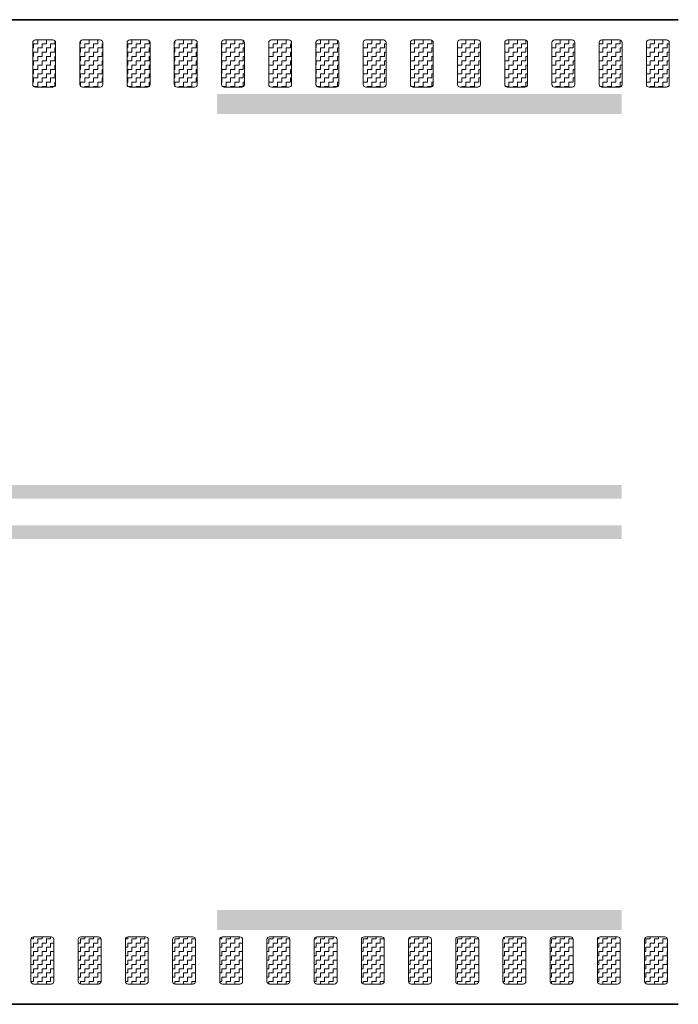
# Model space of a CAD drawing. Header units: metres. Extents: x -699 to 2316, y -1199 to 781.
# Tile 495 of 593: x 973.51 to 978.4, y -189.81 to -182.51. Entities that reach past the tile are written whole.
import ezdxf

# ---------------------------------------------------------------- set-up
doc = ezdxf.new("R2010")
doc.units = ezdxf.units.M
doc.linetypes.add('VW-3-3_STREEP', pattern=[6, 3, -3])
doc.linetypes.add('VW-9-3_STREEP', pattern=[12, 9, -3])
for name, color, linetype, lineweight in [('N-WA-VW-MARKERING_DYNAMISCH-G', 7, 'Continuous', 35), ('N-WE-VH-KANTVERHARDING-G', 210, 'Continuous', 35), ('N-WE-VW-MARKERING_LANGS_STREEP_33-G', 7, 'VW-3-3_STREEP', 13), ('N-WE-VW-MARKERING_LANGS_STREEP_93-G', 7, 'VW-9-3_STREEP', 13)]:
    doc.layers.add(name, color=color, linetype=linetype, lineweight=lineweight)
pattern_1 = [(180, (0, 0), (-0.03175, -0.03175), [0.03175, -0.03175]), (270, (-0.03175, 0), (0.03175, -0.03175), [0.03175, -0.03175])]

msp = doc.modelspace()

# ---------------------------------------------------------------- hatches: boundary and pattern name
at = {"layer": 'N-WA-VW-MARKERING_DYNAMISCH-G', "lineweight": 9}
h = msp.add_hatch(dxfattribs=at)
h.set_pattern_fill('ZIGZAG', color=8, scale=0.01, angle=180, style=0)
h.set_pattern_definition(pattern_1)
edge = h.paths.add_edge_path()
edge.add_line((973.6281, -182.6615), (973.7581, -182.6615))
edge.add_arc((973.7581, -182.6815), 0.02, 0, 90, ccw=False)
edge.add_line((973.7781, -182.6815), (973.7781, -182.9915))
edge.add_arc((973.7581, -182.9915), 0.02, 270, 360, ccw=False)
edge.add_line((973.7581, -183.0115), (973.6281, -183.0115))
edge.add_arc((973.6281, -182.9915), 0.02, 180, 270, ccw=False)
edge.add_line((973.6081, -182.9915), (973.6081, -182.6815))
edge.add_arc((973.6281, -182.6815), 0.02, 90, 180, ccw=False)
h = msp.add_hatch(dxfattribs=at)
h.set_pattern_fill('ZIGZAG', color=8, scale=0.01, angle=180, style=0)
h.set_pattern_definition(pattern_1)
edge = h.paths.add_edge_path()
edge.add_line((973.9781, -182.6615), (974.1081, -182.6615))
edge.add_arc((974.1081, -182.6815), 0.02, 0, 90, ccw=False)
edge.add_line((974.1281, -182.6815), (974.1281, -182.9915))
edge.add_arc((974.1081, -182.9915), 0.02, 270, 360, ccw=False)
edge.add_line((974.1081, -183.0115), (973.9781, -183.0115))
edge.add_arc((973.9781, -182.9915), 0.02, 180, 270, ccw=False)
edge.add_line((973.9581, -182.9915), (973.9581, -182.6815))
edge.add_arc((973.9781, -182.6815), 0.02, 90, 180, ccw=False)
h = msp.add_hatch(dxfattribs=at)
h.set_pattern_fill('ZIGZAG', color=8, scale=0.01, angle=180, style=0)
h.set_pattern_definition(pattern_1)
edge = h.paths.add_edge_path()
edge.add_line((974.3281, -182.6615), (974.4581, -182.6615))
edge.add_arc((974.4581, -182.6815), 0.02, 0, 90, ccw=False)
edge.add_line((974.4781, -182.6815), (974.4781, -182.9915))
edge.add_arc((974.4581, -182.9915), 0.02, 270, 360, ccw=False)
edge.add_line((974.4581, -183.0115), (974.3281, -183.0115))
edge.add_arc((974.3281, -182.9915), 0.02, 180, 270, ccw=False)
edge.add_line((974.3081, -182.9915), (974.3081, -182.6815))
edge.add_arc((974.3281, -182.6815), 0.02, 90, 180, ccw=False)
h = msp.add_hatch(dxfattribs=at)
h.set_pattern_fill('ZIGZAG', color=8, scale=0.01, angle=180, style=0)
h.set_pattern_definition(pattern_1)
edge = h.paths.add_edge_path()
edge.add_line((974.6781, -182.6615), (974.8081, -182.6615))
edge.add_arc((974.8081, -182.6815), 0.02, 0, 90, ccw=False)
edge.add_line((974.8281, -182.6815), (974.8281, -182.9915))
edge.add_arc((974.8081, -182.9915), 0.02, 270, 360, ccw=False)
edge.add_line((974.8081, -183.0115), (974.6781, -183.0115))
edge.add_arc((974.6781, -182.9915), 0.02, 180, 270, ccw=False)
edge.add_line((974.6581, -182.9915), (974.6581, -182.6815))
edge.add_arc((974.6781, -182.6815), 0.02, 90, 180, ccw=False)
h = msp.add_hatch(dxfattribs=at)
h.set_pattern_fill('ZIGZAG', color=8, scale=0.01, angle=180, style=0)
h.set_pattern_definition(pattern_1)
edge = h.paths.add_edge_path()
edge.add_line((975.0281, -182.6615), (975.1581, -182.6615))
edge.add_arc((975.1581, -182.6815), 0.02, 0, 90, ccw=False)
edge.add_line((975.1781, -182.6815), (975.1781, -182.9915))
edge.add_arc((975.1581, -182.9915), 0.02, 270, 360, ccw=False)
edge.add_line((975.1581, -183.0115), (975.0281, -183.0115))
edge.add_arc((975.0281, -182.9915), 0.02, 180, 270, ccw=False)
edge.add_line((975.0081, -182.9915), (975.0081, -182.6815))
edge.add_arc((975.0281, -182.6815), 0.02, 90, 180, ccw=False)
h = msp.add_hatch(dxfattribs=at)
h.set_pattern_fill('ZIGZAG', color=8, scale=0.01, angle=180, style=0)
h.set_pattern_definition(pattern_1)
edge = h.paths.add_edge_path()
edge.add_line((975.3781, -182.6615), (975.5081, -182.6615))
edge.add_arc((975.5081, -182.6815), 0.02, 0, 90, ccw=False)
edge.add_line((975.5281, -182.6815), (975.5281, -182.9915))
edge.add_arc((975.5081, -182.9915), 0.02, 270, 360, ccw=False)
edge.add_line((975.5081, -183.0115), (975.3781, -183.0115))
edge.add_arc((975.3781, -182.9915), 0.02, 180, 270, ccw=False)
edge.add_line((975.3581, -182.9915), (975.3581, -182.6815))
edge.add_arc((975.3781, -182.6815), 0.02, 90, 180, ccw=False)
h = msp.add_hatch(dxfattribs=at)
h.set_pattern_fill('ZIGZAG', color=8, scale=0.01, angle=180, style=0)
h.set_pattern_definition(pattern_1)
edge = h.paths.add_edge_path()
edge.add_line((975.7281, -182.6615), (975.8581, -182.6615))
edge.add_arc((975.8581, -182.6815), 0.02, 0, 90, ccw=False)
edge.add_line((975.8781, -182.6815), (975.8781, -182.9915))
edge.add_arc((975.8581, -182.9915), 0.02, 270, 360, ccw=False)
edge.add_line((975.8581, -183.0115), (975.7281, -183.0115))
edge.add_arc((975.7281, -182.9915), 0.02, 180, 270, ccw=False)
edge.add_line((975.7081, -182.9915), (975.7081, -182.6815))
edge.add_arc((975.7281, -182.6815), 0.02, 90, 180, ccw=False)
h = msp.add_hatch(dxfattribs=at)
h.set_pattern_fill('ZIGZAG', color=8, scale=0.01, angle=180, style=0)
h.set_pattern_definition(pattern_1)
edge = h.paths.add_edge_path()
edge.add_line((976.0781, -182.6615), (976.2081, -182.6615))
edge.add_arc((976.2081, -182.6815), 0.02, 0, 90, ccw=False)
edge.add_line((976.2281, -182.6815), (976.2281, -182.9915))
edge.add_arc((976.2081, -182.9915), 0.02, 270, 360, ccw=False)
edge.add_line((976.2081, -183.0115), (976.0781, -183.0115))
edge.add_arc((976.0781, -182.9915), 0.02, 180, 270, ccw=False)
edge.add_line((976.0581, -182.9915), (976.0581, -182.6815))
edge.add_arc((976.0781, -182.6815), 0.02, 90, 180, ccw=False)
h = msp.add_hatch(dxfattribs=at)
h.set_pattern_fill('ZIGZAG', color=8, scale=0.01, angle=180, style=0)
h.set_pattern_definition(pattern_1)
edge = h.paths.add_edge_path()
edge.add_line((976.4281, -182.6615), (976.5581, -182.6615))
edge.add_arc((976.5581, -182.6815), 0.02, 0, 90, ccw=False)
edge.add_line((976.5781, -182.6815), (976.5781, -182.9915))
edge.add_arc((976.5581, -182.9915), 0.02, 270, 360, ccw=False)
edge.add_line((976.5581, -183.0115), (976.4281, -183.0115))
edge.add_arc((976.4281, -182.9915), 0.02, 180, 270, ccw=False)
edge.add_line((976.4081, -182.9915), (976.4081, -182.6815))
edge.add_arc((976.4281, -182.6815), 0.02, 90, 180, ccw=False)
h = msp.add_hatch(dxfattribs=at)
h.set_pattern_fill('ZIGZAG', color=8, scale=0.01, angle=180, style=0)
h.set_pattern_definition(pattern_1)
edge = h.paths.add_edge_path()
edge.add_line((976.7781, -182.6615), (976.9081, -182.6615))
edge.add_arc((976.9081, -182.6815), 0.02, 0, 90, ccw=False)
edge.add_line((976.9281, -182.6815), (976.9281, -182.9915))
edge.add_arc((976.9081, -182.9915), 0.02, 270, 360, ccw=False)
edge.add_line((976.9081, -183.0115), (976.7781, -183.0115))
edge.add_arc((976.7781, -182.9915), 0.02, 180, 270, ccw=False)
edge.add_line((976.7581, -182.9915), (976.7581, -182.6815))
edge.add_arc((976.7781, -182.6815), 0.02, 90, 180, ccw=False)
h = msp.add_hatch(dxfattribs=at)
h.set_pattern_fill('ZIGZAG', color=8, scale=0.01, angle=180, style=0)
h.set_pattern_definition(pattern_1)
edge = h.paths.add_edge_path()
edge.add_line((977.1281, -182.6615), (977.2581, -182.6615))
edge.add_arc((977.2581, -182.6815), 0.02, 0, 90, ccw=False)
edge.add_line((977.2781, -182.6815), (977.2781, -182.9915))
edge.add_arc((977.2581, -182.9915), 0.02, 270, 360, ccw=False)
edge.add_line((977.2581, -183.0115), (977.1281, -183.0115))
edge.add_arc((977.1281, -182.9915), 0.02, 180, 270, ccw=False)
edge.add_line((977.1081, -182.9915), (977.1081, -182.6815))
edge.add_arc((977.1281, -182.6815), 0.02, 90, 180, ccw=False)
h = msp.add_hatch(dxfattribs=at)
h.set_pattern_fill('ZIGZAG', color=8, scale=0.01, angle=180, style=0)
h.set_pattern_definition(pattern_1)
edge = h.paths.add_edge_path()
edge.add_line((977.4781, -182.6615), (977.6081, -182.6615))
edge.add_arc((977.6081, -182.6815), 0.02, 0, 90, ccw=False)
edge.add_line((977.6281, -182.6815), (977.6281, -182.9915))
edge.add_arc((977.6081, -182.9915), 0.02, 270, 360, ccw=False)
edge.add_line((977.6081, -183.0115), (977.4781, -183.0115))
edge.add_arc((977.4781, -182.9915), 0.02, 180, 270, ccw=False)
edge.add_line((977.4581, -182.9915), (977.4581, -182.6815))
edge.add_arc((977.4781, -182.6815), 0.02, 90, 180, ccw=False)
h = msp.add_hatch(dxfattribs=at)
h.set_pattern_fill('ZIGZAG', color=8, scale=0.01, angle=180, style=0)
h.set_pattern_definition(pattern_1)
edge = h.paths.add_edge_path()
edge.add_line((977.8281, -182.6615), (977.9581, -182.6615))
edge.add_arc((977.9581, -182.6815), 0.02, 0, 90, ccw=False)
edge.add_line((977.9781, -182.6815), (977.9781, -182.9915))
edge.add_arc((977.9581, -182.9915), 0.02, 270, 360, ccw=False)
edge.add_line((977.9581, -183.0115), (977.8281, -183.0115))
edge.add_arc((977.8281, -182.9915), 0.02, 180, 270, ccw=False)
edge.add_line((977.8081, -182.9915), (977.8081, -182.6815))
edge.add_arc((977.8281, -182.6815), 0.02, 90, 180, ccw=False)
h = msp.add_hatch(dxfattribs=at)
h.set_pattern_fill('ZIGZAG', color=8, scale=0.01, angle=180, style=0)
h.set_pattern_definition(pattern_1)
edge = h.paths.add_edge_path()
edge.add_line((978.1781, -182.6615), (978.3081, -182.6615))
edge.add_arc((978.3081, -182.6815), 0.02, 0, 90, ccw=False)
edge.add_line((978.3281, -182.6815), (978.3281, -182.9915))
edge.add_arc((978.3081, -182.9915), 0.02, 270, 360, ccw=False)
edge.add_line((978.3081, -183.0115), (978.1781, -183.0115))
edge.add_arc((978.1781, -182.9915), 0.02, 180, 270, ccw=False)
edge.add_line((978.1581, -182.9915), (978.1581, -182.6815))
edge.add_arc((978.1781, -182.6815), 0.02, 90, 180, ccw=False)
h = msp.add_hatch(dxfattribs=at)
h.set_pattern_fill('ZIGZAG', color=8, scale=0.01, angle=180, style=0)
h.set_pattern_definition(pattern_1)
edge = h.paths.add_edge_path()
edge.add_line((973.6148, -189.3115), (973.7448, -189.3115))
edge.add_arc((973.7448, -189.3315), 0.02, 0, 90, ccw=False)
edge.add_line((973.7648, -189.3315), (973.7648, -189.6415))
edge.add_arc((973.7448, -189.6415), 0.02, 270, 360, ccw=False)
edge.add_line((973.7448, -189.6615), (973.6148, -189.6615))
edge.add_arc((973.6148, -189.6415), 0.02, 180, 270, ccw=False)
edge.add_line((973.5948, -189.6415), (973.5948, -189.3315))
edge.add_arc((973.6148, -189.3315), 0.02, 90, 180, ccw=False)
h = msp.add_hatch(dxfattribs=at)
h.set_pattern_fill('ZIGZAG', color=8, scale=0.01, angle=180, style=0)
h.set_pattern_definition(pattern_1)
edge = h.paths.add_edge_path()
edge.add_line((973.9648, -189.3115), (974.0948, -189.3115))
edge.add_arc((974.0948, -189.3315), 0.02, 0, 90, ccw=False)
edge.add_line((974.1148, -189.3315), (974.1148, -189.6415))
edge.add_arc((974.0948, -189.6415), 0.02, 270, 360, ccw=False)
edge.add_line((974.0948, -189.6615), (973.9648, -189.6615))
edge.add_arc((973.9648, -189.6415), 0.02, 180, 270, ccw=False)
edge.add_line((973.9448, -189.6415), (973.9448, -189.3315))
edge.add_arc((973.9648, -189.3315), 0.02, 90, 180, ccw=False)
h = msp.add_hatch(dxfattribs=at)
h.set_pattern_fill('ZIGZAG', color=8, scale=0.01, angle=180, style=0)
h.set_pattern_definition(pattern_1)
edge = h.paths.add_edge_path()
edge.add_line((974.3148, -189.3115), (974.4448, -189.3115))
edge.add_arc((974.4448, -189.3315), 0.02, 0, 90, ccw=False)
edge.add_line((974.4648, -189.3315), (974.4648, -189.6415))
edge.add_arc((974.4448, -189.6415), 0.02, 270, 360, ccw=False)
edge.add_line((974.4448, -189.6615), (974.3148, -189.6615))
edge.add_arc((974.3148, -189.6415), 0.02, 180, 270, ccw=False)
edge.add_line((974.2948, -189.6415), (974.2948, -189.3315))
edge.add_arc((974.3148, -189.3315), 0.02, 90, 180, ccw=False)
h = msp.add_hatch(dxfattribs=at)
h.set_pattern_fill('ZIGZAG', color=8, scale=0.01, angle=180, style=0)
h.set_pattern_definition(pattern_1)
edge = h.paths.add_edge_path()
edge.add_line((974.6648, -189.3115), (974.7948, -189.3115))
edge.add_arc((974.7948, -189.3315), 0.02, 0, 90, ccw=False)
edge.add_line((974.8148, -189.3315), (974.8148, -189.6415))
edge.add_arc((974.7948, -189.6415), 0.02, 270, 360, ccw=False)
edge.add_line((974.7948, -189.6615), (974.6648, -189.6615))
edge.add_arc((974.6648, -189.6415), 0.02, 180, 270, ccw=False)
edge.add_line((974.6448, -189.6415), (974.6448, -189.3315))
edge.add_arc((974.6648, -189.3315), 0.02, 90, 180, ccw=False)
h = msp.add_hatch(dxfattribs=at)
h.set_pattern_fill('ZIGZAG', color=8, scale=0.01, angle=180, style=0)
h.set_pattern_definition(pattern_1)
edge = h.paths.add_edge_path()
edge.add_line((975.0148, -189.3115), (975.1448, -189.3115))
edge.add_arc((975.1448, -189.3315), 0.02, 0, 90, ccw=False)
edge.add_line((975.1648, -189.3315), (975.1648, -189.6415))
edge.add_arc((975.1448, -189.6415), 0.02, 270, 360, ccw=False)
edge.add_line((975.1448, -189.6615), (975.0148, -189.6615))
edge.add_arc((975.0148, -189.6415), 0.02, 180, 270, ccw=False)
edge.add_line((974.9948, -189.6415), (974.9948, -189.3315))
edge.add_arc((975.0148, -189.3315), 0.02, 90, 180, ccw=False)
h = msp.add_hatch(dxfattribs=at)
h.set_pattern_fill('ZIGZAG', color=8, scale=0.01, angle=180, style=0)
h.set_pattern_definition(pattern_1)
edge = h.paths.add_edge_path()
edge.add_line((975.3648, -189.3115), (975.4948, -189.3115))
edge.add_arc((975.4948, -189.3315), 0.02, 0, 90, ccw=False)
edge.add_line((975.5148, -189.3315), (975.5148, -189.6415))
edge.add_arc((975.4948, -189.6415), 0.02, 270, 360, ccw=False)
edge.add_line((975.4948, -189.6615), (975.3648, -189.6615))
edge.add_arc((975.3648, -189.6415), 0.02, 180, 270, ccw=False)
edge.add_line((975.3448, -189.6415), (975.3448, -189.3315))
edge.add_arc((975.3648, -189.3315), 0.02, 90, 180, ccw=False)
h = msp.add_hatch(dxfattribs=at)
h.set_pattern_fill('ZIGZAG', color=8, scale=0.01, angle=180, style=0)
h.set_pattern_definition(pattern_1)
edge = h.paths.add_edge_path()
edge.add_line((975.7148, -189.3115), (975.8448, -189.3115))
edge.add_arc((975.8448, -189.3315), 0.02, 0, 90, ccw=False)
edge.add_line((975.8648, -189.3315), (975.8648, -189.6415))
edge.add_arc((975.8448, -189.6415), 0.02, 270, 360, ccw=False)
edge.add_line((975.8448, -189.6615), (975.7148, -189.6615))
edge.add_arc((975.7148, -189.6415), 0.02, 180, 270, ccw=False)
edge.add_line((975.6948, -189.6415), (975.6948, -189.3315))
edge.add_arc((975.7148, -189.3315), 0.02, 90, 180, ccw=False)
h = msp.add_hatch(dxfattribs=at)
h.set_pattern_fill('ZIGZAG', color=8, scale=0.01, angle=180, style=0)
h.set_pattern_definition(pattern_1)
edge = h.paths.add_edge_path()
edge.add_line((976.0648, -189.3115), (976.1948, -189.3115))
edge.add_arc((976.1948, -189.3315), 0.02, 0, 90, ccw=False)
edge.add_line((976.2148, -189.3315), (976.2148, -189.6415))
edge.add_arc((976.1948, -189.6415), 0.02, 270, 360, ccw=False)
edge.add_line((976.1948, -189.6615), (976.0648, -189.6615))
edge.add_arc((976.0648, -189.6415), 0.02, 180, 270, ccw=False)
edge.add_line((976.0448, -189.6415), (976.0448, -189.3315))
edge.add_arc((976.0648, -189.3315), 0.02, 90, 180, ccw=False)
h = msp.add_hatch(dxfattribs=at)
h.set_pattern_fill('ZIGZAG', color=8, scale=0.01, angle=180, style=0)
h.set_pattern_definition(pattern_1)
edge = h.paths.add_edge_path()
edge.add_line((976.4148, -189.3115), (976.5448, -189.3115))
edge.add_arc((976.5448, -189.3315), 0.02, 0, 90, ccw=False)
edge.add_line((976.5648, -189.3315), (976.5648, -189.6415))
edge.add_arc((976.5448, -189.6415), 0.02, 270, 360, ccw=False)
edge.add_line((976.5448, -189.6615), (976.4148, -189.6615))
edge.add_arc((976.4148, -189.6415), 0.02, 180, 270, ccw=False)
edge.add_line((976.3948, -189.6415), (976.3948, -189.3315))
edge.add_arc((976.4148, -189.3315), 0.02, 90, 180, ccw=False)
h = msp.add_hatch(dxfattribs=at)
h.set_pattern_fill('ZIGZAG', color=8, scale=0.01, angle=180, style=0)
h.set_pattern_definition(pattern_1)
edge = h.paths.add_edge_path()
edge.add_line((976.7648, -189.3115), (976.8948, -189.3115))
edge.add_arc((976.8948, -189.3315), 0.02, 0, 90, ccw=False)
edge.add_line((976.9148, -189.3315), (976.9148, -189.6415))
edge.add_arc((976.8948, -189.6415), 0.02, 270, 360, ccw=False)
edge.add_line((976.8948, -189.6615), (976.7648, -189.6615))
edge.add_arc((976.7648, -189.6415), 0.02, 180, 270, ccw=False)
edge.add_line((976.7448, -189.6415), (976.7448, -189.3315))
edge.add_arc((976.7648, -189.3315), 0.02, 90, 180, ccw=False)
h = msp.add_hatch(dxfattribs=at)
h.set_pattern_fill('ZIGZAG', color=8, scale=0.01, angle=180, style=0)
h.set_pattern_definition(pattern_1)
edge = h.paths.add_edge_path()
edge.add_line((977.1148, -189.3115), (977.2448, -189.3115))
edge.add_arc((977.2448, -189.3315), 0.02, 0, 90, ccw=False)
edge.add_line((977.2648, -189.3315), (977.2648, -189.6415))
edge.add_arc((977.2448, -189.6415), 0.02, 270, 360, ccw=False)
edge.add_line((977.2448, -189.6615), (977.1148, -189.6615))
edge.add_arc((977.1148, -189.6415), 0.02, 180, 270, ccw=False)
edge.add_line((977.0948, -189.6415), (977.0948, -189.3315))
edge.add_arc((977.1148, -189.3315), 0.02, 90, 180, ccw=False)
h = msp.add_hatch(dxfattribs=at)
h.set_pattern_fill('ZIGZAG', color=8, scale=0.01, angle=180, style=0)
h.set_pattern_definition(pattern_1)
edge = h.paths.add_edge_path()
edge.add_line((977.4648, -189.3115), (977.5948, -189.3115))
edge.add_arc((977.5948, -189.3315), 0.02, 0, 90, ccw=False)
edge.add_line((977.6148, -189.3315), (977.6148, -189.6415))
edge.add_arc((977.5948, -189.6415), 0.02, 270, 360, ccw=False)
edge.add_line((977.5948, -189.6615), (977.4648, -189.6615))
edge.add_arc((977.4648, -189.6415), 0.02, 180, 270, ccw=False)
edge.add_line((977.4448, -189.6415), (977.4448, -189.3315))
edge.add_arc((977.4648, -189.3315), 0.02, 90, 180, ccw=False)
h = msp.add_hatch(dxfattribs=at)
h.set_pattern_fill('ZIGZAG', color=8, scale=0.01, angle=180, style=0)
h.set_pattern_definition(pattern_1)
edge = h.paths.add_edge_path()
edge.add_line((977.8148, -189.3115), (977.9448, -189.3115))
edge.add_arc((977.9448, -189.3315), 0.02, 0, 90, ccw=False)
edge.add_line((977.9648, -189.3315), (977.9648, -189.6415))
edge.add_arc((977.9448, -189.6415), 0.02, 270, 360, ccw=False)
edge.add_line((977.9448, -189.6615), (977.8148, -189.6615))
edge.add_arc((977.8148, -189.6415), 0.02, 180, 270, ccw=False)
edge.add_line((977.7948, -189.6415), (977.7948, -189.3315))
edge.add_arc((977.8148, -189.3315), 0.02, 90, 180, ccw=False)
h = msp.add_hatch(dxfattribs=at)
h.set_pattern_fill('ZIGZAG', color=8, scale=0.01, angle=180, style=0)
h.set_pattern_definition(pattern_1)
edge = h.paths.add_edge_path()
edge.add_line((978.1648, -189.3115), (978.2948, -189.3115))
edge.add_arc((978.2948, -189.3315), 0.02, 0, 90, ccw=False)
edge.add_line((978.3148, -189.3315), (978.3148, -189.6415))
edge.add_arc((978.2948, -189.6415), 0.02, 270, 360, ccw=False)
edge.add_line((978.2948, -189.6615), (978.1648, -189.6615))
edge.add_arc((978.1648, -189.6415), 0.02, 180, 270, ccw=False)
edge.add_line((978.1448, -189.6415), (978.1448, -189.3315))
edge.add_arc((978.1648, -189.3315), 0.02, 90, 180, ccw=False)

# ---------------------------------------------------------------- linework, layer by layer
at = {"layer": 'N-WA-VW-MARKERING_DYNAMISCH-G', "color": 8, "lineweight": 9}
for points in [[(973.6281, -182.6615), (973.7581, -182.6615, -0.414214), (973.7781, -182.6815), (973.7781, -182.9915, -0.414214), (973.7581, -183.0115), (973.6281, -183.0115, -0.414214), (973.6081, -182.9915), (973.6081, -182.6815, -0.414214)], [(973.9781, -182.6615), (974.1081, -182.6615, -0.414214), (974.1281, -182.6815), (974.1281, -182.9915, -0.414214), (974.1081, -183.0115), (973.9781, -183.0115, -0.414214), (973.9581, -182.9915), (973.9581, -182.6815, -0.414214)], [(974.3281, -182.6615), (974.4581, -182.6615, -0.414214), (974.4781, -182.6815), (974.4781, -182.9915, -0.414214), (974.4581, -183.0115), (974.3281, -183.0115, -0.414214), (974.3081, -182.9915), (974.3081, -182.6815, -0.414214)], [(974.6781, -182.6615), (974.8081, -182.6615, -0.414214), (974.8281, -182.6815), (974.8281, -182.9915, -0.414214), (974.8081, -183.0115), (974.6781, -183.0115, -0.414214), (974.6581, -182.9915), (974.6581, -182.6815, -0.414214)], [(975.0281, -182.6615), (975.1581, -182.6615, -0.414214), (975.1781, -182.6815), (975.1781, -182.9915, -0.414214), (975.1581, -183.0115), (975.0281, -183.0115, -0.414214), (975.0081, -182.9915), (975.0081, -182.6815, -0.414214)], [(975.3781, -182.6615), (975.5081, -182.6615, -0.414214), (975.5281, -182.6815), (975.5281, -182.9915, -0.414214), (975.5081, -183.0115), (975.3781, -183.0115, -0.414214), (975.3581, -182.9915), (975.3581, -182.6815, -0.414214)], [(975.7281, -182.6615), (975.8581, -182.6615, -0.414214), (975.8781, -182.6815), (975.8781, -182.9915, -0.414214), (975.8581, -183.0115), (975.7281, -183.0115, -0.414214), (975.7081, -182.9915), (975.7081, -182.6815, -0.414214)], [(976.0781, -182.6615), (976.2081, -182.6615, -0.414214), (976.2281, -182.6815), (976.2281, -182.9915, -0.414214), (976.2081, -183.0115), (976.0781, -183.0115, -0.414214), (976.0581, -182.9915), (976.0581, -182.6815, -0.414214)], [(976.4281, -182.6615), (976.5581, -182.6615, -0.414214), (976.5781, -182.6815), (976.5781, -182.9915, -0.414214), (976.5581, -183.0115), (976.4281, -183.0115, -0.414214), (976.4081, -182.9915), (976.4081, -182.6815, -0.414214)], [(976.7781, -182.6615), (976.9081, -182.6615, -0.414214), (976.9281, -182.6815), (976.9281, -182.9915, -0.414214), (976.9081, -183.0115), (976.7781, -183.0115, -0.414214), (976.7581, -182.9915), (976.7581, -182.6815, -0.414214)], [(977.1281, -182.6615), (977.2581, -182.6615, -0.414214), (977.2781, -182.6815), (977.2781, -182.9915, -0.414214), (977.2581, -183.0115), (977.1281, -183.0115, -0.414214), (977.1081, -182.9915), (977.1081, -182.6815, -0.414214)], [(977.4781, -182.6615), (977.6081, -182.6615, -0.414214), (977.6281, -182.6815), (977.6281, -182.9915, -0.414214), (977.6081, -183.0115), (977.4781, -183.0115, -0.414214), (977.4581, -182.9915), (977.4581, -182.6815, -0.414214)], [(977.8281, -182.6615), (977.9581, -182.6615, -0.414214), (977.9781, -182.6815), (977.9781, -182.9915, -0.414214), (977.9581, -183.0115), (977.8281, -183.0115, -0.414214), (977.8081, -182.9915), (977.8081, -182.6815, -0.414214)], [(978.1781, -182.6615), (978.3081, -182.6615, -0.414214), (978.3281, -182.6815), (978.3281, -182.9915, -0.414214), (978.3081, -183.0115), (978.1781, -183.0115, -0.414214), (978.1581, -182.9915), (978.1581, -182.6815, -0.414214)], [(973.6148, -189.3115), (973.7448, -189.3115, -0.414214), (973.7648, -189.3315), (973.7648, -189.6415, -0.414214), (973.7448, -189.6615), (973.6148, -189.6615, -0.414214), (973.5948, -189.6415), (973.5948, -189.3315, -0.414214)], [(973.9648, -189.3115), (974.0948, -189.3115, -0.414214), (974.1148, -189.3315), (974.1148, -189.6415, -0.414214), (974.0948, -189.6615), (973.9648, -189.6615, -0.414214), (973.9448, -189.6415), (973.9448, -189.3315, -0.414214)], [(974.3148, -189.3115), (974.4448, -189.3115, -0.414214), (974.4648, -189.3315), (974.4648, -189.6415, -0.414214), (974.4448, -189.6615), (974.3148, -189.6615, -0.414214), (974.2948, -189.6415), (974.2948, -189.3315, -0.414214)], [(974.6648, -189.3115), (974.7948, -189.3115, -0.414214), (974.8148, -189.3315), (974.8148, -189.6415, -0.414214), (974.7948, -189.6615), (974.6648, -189.6615, -0.414214), (974.6448, -189.6415), (974.6448, -189.3315, -0.414214)], [(975.0148, -189.3115), (975.1448, -189.3115, -0.414214), (975.1648, -189.3315), (975.1648, -189.6415, -0.414214), (975.1448, -189.6615), (975.0148, -189.6615, -0.414214), (974.9948, -189.6415), (974.9948, -189.3315, -0.414214)], [(975.3648, -189.3115), (975.4948, -189.3115, -0.414214), (975.5148, -189.3315), (975.5148, -189.6415, -0.414214), (975.4948, -189.6615), (975.3648, -189.6615, -0.414214), (975.3448, -189.6415), (975.3448, -189.3315, -0.414214)], [(975.7148, -189.3115), (975.8448, -189.3115, -0.414214), (975.8648, -189.3315), (975.8648, -189.6415, -0.414214), (975.8448, -189.6615), (975.7148, -189.6615, -0.414214), (975.6948, -189.6415), (975.6948, -189.3315, -0.414214)], [(976.0648, -189.3115), (976.1948, -189.3115, -0.414214), (976.2148, -189.3315), (976.2148, -189.6415, -0.414214), (976.1948, -189.6615), (976.0648, -189.6615, -0.414214), (976.0448, -189.6415), (976.0448, -189.3315, -0.414214)], [(976.4148, -189.3115), (976.5448, -189.3115, -0.414214), (976.5648, -189.3315), (976.5648, -189.6415, -0.414214), (976.5448, -189.6615), (976.4148, -189.6615, -0.414214), (976.3948, -189.6415), (976.3948, -189.3315, -0.414214)], [(976.7648, -189.3115), (976.8948, -189.3115, -0.414214), (976.9148, -189.3315), (976.9148, -189.6415, -0.414214), (976.8948, -189.6615), (976.7648, -189.6615, -0.414214), (976.7448, -189.6415), (976.7448, -189.3315, -0.414214)], [(977.1148, -189.3115), (977.2448, -189.3115, -0.414214), (977.2648, -189.3315), (977.2648, -189.6415, -0.414214), (977.2448, -189.6615), (977.1148, -189.6615, -0.414214), (977.0948, -189.6415), (977.0948, -189.3315, -0.414214)], [(977.4648, -189.3115), (977.5948, -189.3115, -0.414214), (977.6148, -189.3315), (977.6148, -189.6415, -0.414214), (977.5948, -189.6615), (977.4648, -189.6615, -0.414214), (977.4448, -189.6415), (977.4448, -189.3315, -0.414214)], [(977.8148, -189.3115), (977.9448, -189.3115, -0.414214), (977.9648, -189.3315), (977.9648, -189.6415, -0.414214), (977.9448, -189.6615), (977.8148, -189.6615, -0.414214), (977.7948, -189.6415), (977.7948, -189.3315, -0.414214)], [(978.1648, -189.3115), (978.2948, -189.3115, -0.414214), (978.3148, -189.3315), (978.3148, -189.6415, -0.414214), (978.2948, -189.6615), (978.1648, -189.6615, -0.414214), (978.1448, -189.6415), (978.1448, -189.3315, -0.414214)]]:
    msp.add_lwpolyline(points, format="xyb", close=True, dxfattribs=at)
at = {"layer": 'N-WE-VH-KANTVERHARDING-G'}
for p, q in [((968.2318, -182.5115), (978.3951, -182.5115)), ((883.2321, -189.8115), (978.3951, -189.8115))]:
    msp.add_line(p, q, dxfattribs=at)
at = {"layer": 'N-WE-VW-MARKERING_LANGS_STREEP_33-G', "color": 253, "linetype": 'Continuous'}
for points in [[(974.9747, -183.0615), (977.9747, -183.0615), (974.9747, -183.2115), (977.9747, -183.2115)], [(974.9747, -189.2615), (977.9747, -189.2615), (974.9747, -189.1115), (977.9747, -189.1115)]]:
    msp.add_solid(points, dxfattribs=at)
at = {"layer": 'N-WE-VW-MARKERING_LANGS_STREEP_93-G', "color": 253, "linetype": 'Continuous'}
for points in [[(968.9747, -185.9615), (977.9747, -185.9615), (968.9747, -186.0615), (977.9747, -186.0615)], [(968.9747, -186.3615), (977.9747, -186.3615), (968.9747, -186.2615), (977.9747, -186.2615)]]:
    msp.add_solid(points, dxfattribs=at)

doc.saveas('drawing.dxf')
